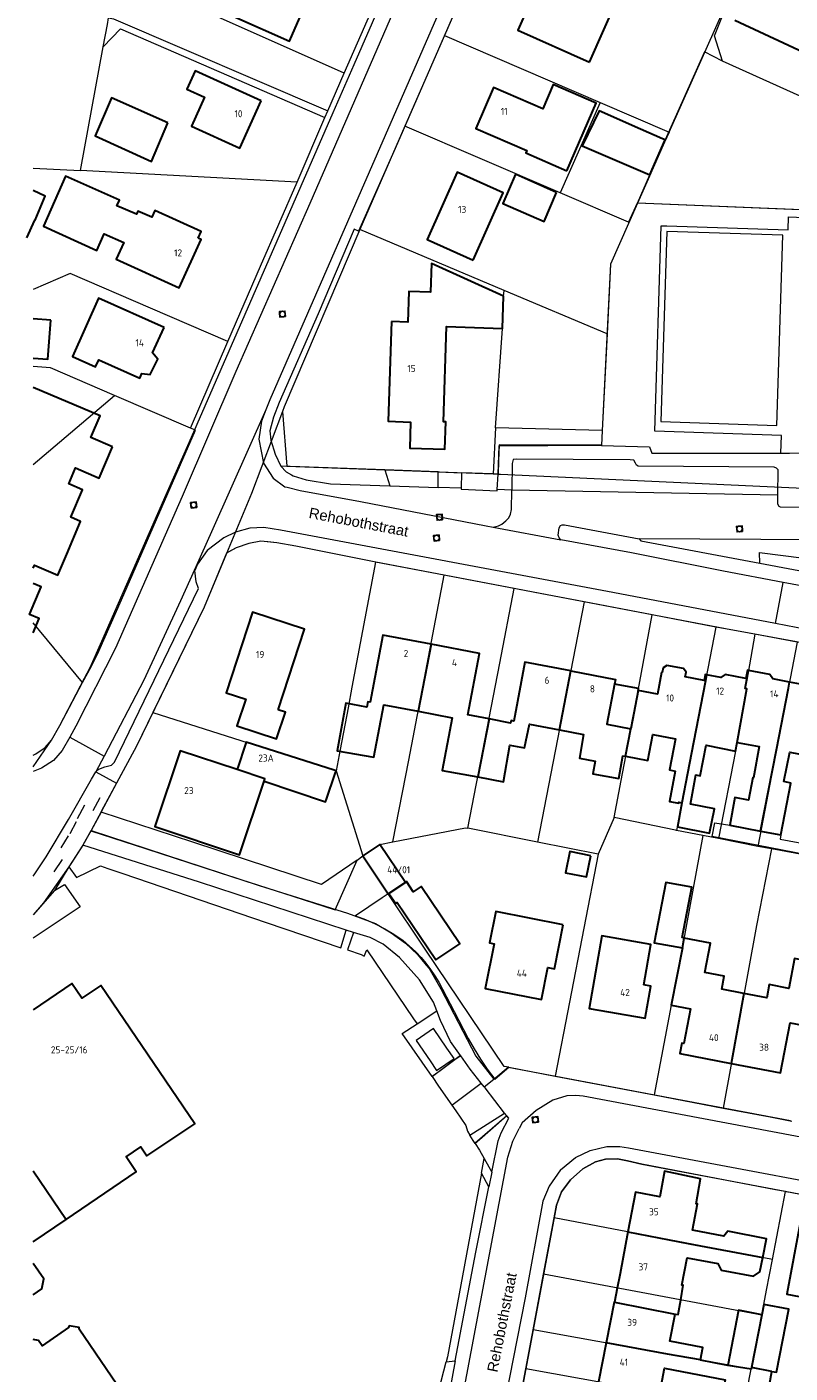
# Model space of a CAD drawing. Header units: metres. Extents: x 174282 to 175177, y 462028 to 462851.
# Tile 607 of 636: x 174284 to 174393, y 462524 to 462715. Entities that reach past the tile are written whole.
import ezdxf

# ---------------------------------------------------------------- set-up
doc = ezdxf.new("R2010")
doc.units = ezdxf.units.M
for name, color, linetype, lineweight in [('B-WE-OG-BEBOUWING-G', 8, 'Continuous', 30), ('B-WE-OG-BEBOUWING_HUISNUMMER-T20', 8, 'Continuous', 20), ('B-WE-OG-BOS-G', 8, 'Continuous', 20), ('B-WE-OG-STRAATNAAM-T30', 8, 'Continuous', 20), ('B-WE-OG-TERREIN_ERF-G', 8, 'Continuous', 20), ('B-WE-OG-TERREIN_GROEN-G', 8, 'Continuous', 20), ('B-WE-OG-TERREINAFSCHEIDING-G', 8, 'IE-TERREINAFSCHEIDING-KUNSTMATIG-DICHT', 20), ('B-WE-OG-WEG_ONVERHARD-G', 8, 'Continuous', 20), ('B-WE-OG-WEG_VERHARD_GESLOTEN -G', 8, 'Continuous', 20), ('B-WE-OG-WEG_VERHARD_OPEN -G', 8, 'Continuous', 20), ('B-WE-RI-VWA_RIOOLPUT_INSPECTIEPUT-S', 8, 'Continuous', 20), ('B-XX-KG-GRENS_PERCEEL-G', 213, 'Continuous', 20)]:
    doc.layers.add(name, color=color, linetype=linetype, lineweight=lineweight)
doc.styles.add('NLCS-ISO-M500-T20', font='NLCS-ISO.ttf', dxfattribs={"height": 1})
doc.styles.add('NLCS-ISO-M500-T30', font='NLCS-ISO.ttf', dxfattribs={"height": 1.5})
doc.linetypes.add('IE-TERREINAFSCHEIDING-KUNSTMATIG-DICHT', pattern='A,8,-1,[82,NLCS.SHX,S=0.75,R=90,X=0,Y=0],-1', length=10)

# ---------------------------------------------------------------- blocks, each defined once
blk = doc.blocks.new('B-SRI-PUT_VWA-SO')
at = {"flags": 128}
blk.add_lwpolyline([(-2, 2), (2, 2), (2, -2), (-2, -2)], close=True, dxfattribs=at)
at = {"lineweight": -3, "flags": 128}
blk.add_lwpolyline([(2, -2), (2, 2), (-2, 2), (-2, -2)], close=True, dxfattribs=at)
at = {"lineweight": -3}
blk.add_circle((0, 0), 2, dxfattribs=at)

msp = doc.modelspace()

# ---------------------------------------------------------------- linework, layer by layer
at = {"layer": 'B-WE-OG-BEBOUWING-G'}
for p, q in [((174341.62, 462627.24), (174339.81, 462617.72)), ((174359.84, 462615.08), (174361.47, 462623.47)), ((174349.85, 462616.63), (174348.24, 462608.41)), ((174369.24, 462611.34), (174369.99, 462615.25)), ((174337.97, 462593.44), (174335.62, 462591.86)), ((174377.3, 462584.13), (174377.57, 462585.53)), ((174386.05, 462577.67), (174384.25, 462567.74)), ((174285.13, 462552.46), (174289.79, 462545.57)), ((174367.66, 462533.82), (174376.29, 462532.15)), ((174388.58, 462532.06), (174387.12, 462524.57)), ((174366.48, 462528.05), (174365.41, 462522.52)), ((174390.02, 462524), (174387.12, 462524.57))]:
    msp.add_line(p, q, dxfattribs=at)
for points in [[(174320.05, 462726.21), (174312.12, 462729.7), (174307.57, 462731.7), (174305.02, 462725.83), (174309.56, 462723.86), (174308.84, 462722.23), (174315.02, 462719.51), (174313.62, 462716.34), (174321.51, 462712.87), (174324.47, 462719.63), (174318.35, 462722.32), (174320.05, 462726.21)], [(174364.12, 462709.9), (174368.37, 462719.51), (174358.18, 462724.02), (174353.93, 462714.41), (174364.12, 462709.9)], [(174384.76, 462715.82), (174399.3, 462709.07), (174401.02, 462712.78), (174408.54, 462709.29), (174408.19, 462700.29), (174416.39, 462699.96), (174416.23, 462696.14), (174424.13, 462695.82), (174423.97, 462692.03), (174439.65, 462691.4)], [(174317.51, 462704.38), (174308.14, 462708.63), (174306.96, 462706.04), (174309.45, 462704.92), (174307.59, 462700.8), (174314.48, 462697.67), (174317.51, 462704.38)], [(174360.9, 462694.45), (174365.07, 462704.06), (174358.98, 462706.71), (174357.48, 462703.25), (174350.49, 462706.28), (174347.98, 462700.48), (174355.21, 462697.34), (174355.06, 462697), (174360.9, 462694.45)], [(174304.26, 462701.26), (174296.27, 462704.83), (174293.91, 462699.41), (174301.94, 462695.76), (174304.26, 462701.26)], [(174374.84, 462698.83), (174374.48, 462698.99), (174371.36, 462700.37), (174365.49, 462702.96), (174363.09, 462698), (174372.69, 462693.86), (174374.84, 462698.83)], [(174308.57, 462684.88), (174309, 462685.83), (174302.4, 462688.82), (174301.96, 462687.85), (174300, 462688.74), (174299.8, 462688.3), (174297.02, 462689.49), (174297.37, 462690.27), (174289.7, 462693.71), (174286.6, 462686.61), (174294.17, 462683.13), (174295.23, 462685.5), (174297.99, 462684.3), (174296.9, 462681.9), (174305.86, 462677.83), (174308.98, 462684.7), (174308.57, 462684.88)], [(174347.62, 462681.78), (174351.87, 462691.33), (174345.31, 462694.25), (174341.06, 462684.71), (174347.62, 462681.78)], [(174359.43, 462691.36), (174353.63, 462693.97), (174351.81, 462689.81), (174357.66, 462687.27), (174359.43, 462691.36)], [(174284.24, 462684.95), (174285.36, 462687.46), (174285.41, 462687.44), (174286.81, 462690.84), (174285.13, 462691.68)], [(174335.99, 462673.05), (174335.52, 462658.89), (174338.71, 462658.79), (174338.59, 462655.1), (174343.58, 462654.93), (174343.7, 462658.81), (174343.38, 462658.82), (174343.83, 462672.33), (174351.76, 462672.07), (174351.92, 462676.64), (174341.69, 462681.31), (174341.55, 462677.22), (174338.48, 462677.32), (174338.33, 462672.98), (174335.99, 462673.05)], [(174303.71, 462672.23), (174294.41, 462676.39), (174290.69, 462668.09), (174293.98, 462666.61), (174294.43, 462667.62), (174300.27, 462665), (174300.56, 462665.66), (174301.74, 462665.55), (174302.85, 462667.69), (174302.08, 462668.6), (174303.71, 462672.23)], [(174287.65, 462673.24), (174285.13, 462673.44)], [(174285.13, 462667.85), (174287.22, 462667.69), (174287.65, 462673.24)], [(174296.38, 462655.28), (174293.32, 462656.58), (174294.62, 462659.65), (174285.13, 462663.7)], [(174285.13, 462638.06), (174285.3, 462638.46), (174288.61, 462637.05), (174289.89, 462640.05), (174291.87, 462644.66), (174290.46, 462645.27), (174292.15, 462649.18), (174290.19, 462650.02), (174291.16, 462652.27), (174294.49, 462650.84), (174296.38, 462655.28)], [(174285.13, 462628.85), (174286, 462630.88), (174284.6, 462631.46), (174286.27, 462635.38), (174285.13, 462635.86)], [(174319.91, 462617.95), (174323.65, 462629.38), (174316.27, 462631.81), (174312.52, 462620.34), (174315.3, 462619.43), (174314.06, 462615.65), (174319.69, 462613.8), (174320.94, 462617.61), (174319.91, 462617.95)], [(174341.62, 462627.24), (174334.76, 462628.54), (174332.96, 462619.01), (174332.63, 462619.07), (174332.5, 462618.29), (174329.51, 462618.86), (174328.29, 462612.11), (174333.49, 462611.21), (174334.93, 462618.64), (174339.81, 462617.72)], [(174349.85, 462616.63), (174346.83, 462617.22), (174348.48, 462625.95), (174341.62, 462627.24)], [(174361.47, 462623.47), (174354.96, 462624.71), (174353.36, 462616.33), (174352.98, 462616.4), (174352.91, 462616.03), (174349.85, 462616.63)], [(174380.74, 462622.9), (174380.54, 462622.94), (174380.38, 462622.1), (174377.69, 462622.61), (174377.82, 462623.26), (174377.45, 462623.79), (174375.11, 462624.24), (174374.58, 462623.88), (174374.45, 462623.23), (174374.35, 462623.25), (174373.77, 462620.16), (174371.02, 462620.68), (174369.99, 462615.25)], [(174386.71, 462623.53), (174386.53, 462623.57), (174386.3, 462622.39), (174383.39, 462622.94), (174382.77, 462622.52), (174380.74, 462622.9)], [(174361.47, 462623.47), (174367.81, 462622.26), (174367.68, 462621.56), (174366.6, 462615.89), (174369.99, 462615.25)], [(174380.74, 462622.9), (174380.58, 462622.06), (174378.89, 462613.27), (174378.05, 462608.91), (174377.25, 462604.74)], [(174385.08, 462613.31), (174386.48, 462620.89), (174386.24, 462620.98), (174386.71, 462623.53)], [(174392.52, 462621.88), (174390.16, 462622.33), (174389.74, 462622.95), (174386.71, 462623.53)], [(174388.42, 462600.72), (174391.3, 462600.17), (174392.69, 462607.51), (174391.73, 462607.74), (174392.54, 462611.91), (174396.49, 462611.16), (174396.2, 462609.64), (174400.22, 462608.87), (174400.28, 462608.86), (174401.89, 462617.3), (174397.86, 462618.07), (174398.37, 462620.77), (174397.97, 462620.84), (174397.55, 462621.47), (174395.22, 462621.91), (174394.6, 462621.49), (174392.52, 462621.88)], [(174388.42, 462600.72), (174390.65, 462612.26), (174392.35, 462621), (174392.52, 462621.88)], [(174371.02, 462620.68), (174371.08, 462620.95), (174367.68, 462621.56)], [(174339.81, 462617.72), (174344.63, 462616.81), (174343.19, 462609.34), (174348.24, 462608.41)], [(174348.24, 462608.41), (174351.9, 462607.73), (174352.79, 462612.91), (174354.91, 462612.53), (174355.58, 462615.9), (174359.84, 462615.08)], [(174359.84, 462615.08), (174363.28, 462614.43), (174362.69, 462611.06), (174364.9, 462610.66), (174364.57, 462608.84), (174368.27, 462608.17), (174368.87, 462611.41), (174369.24, 462611.34)], [(174369.24, 462611.34), (174372.39, 462610.73), (174373.1, 462614.45), (174376.34, 462613.79), (174375.49, 462609.39), (174376.3, 462609.24), (174375.46, 462604.93), (174376.78, 462604.7), (174376.8, 462604.83), (174377.25, 462604.74)], [(174314.08, 462609.44), (174305.99, 462612.13), (174302.41, 462601.37), (174314.44, 462597.36), (174317.91, 462607.78)], [(174317.91, 462607.78), (174326.63, 462604.87), (174326.77, 462605.27), (174328.01, 462608.87), (174328.16, 462609.29), (174327.87, 462609.38), (174315.38, 462613.32), (174314.08, 462609.44)], [(174377.25, 462604.74), (174376.59, 462601.3), (174381.17, 462600.44), (174381.86, 462603.87), (174378.44, 462604.52), (174379.23, 462608.68), (174379.83, 462608.57), (174380.66, 462612.91), (174384.84, 462612.06), (174385.08, 462613.31)], [(174385.08, 462613.31), (174388.19, 462612.72), (174387.39, 462608.29), (174387.33, 462608.3), (174386.71, 462605.1), (174384.76, 462605.5), (174384.06, 462601.54), (174388.42, 462600.72)], [(174317.91, 462607.78), (174318.03, 462608.12), (174314.08, 462609.44)], [(174337.97, 462593.44), (174334.37, 462598.82), (174331.93, 462597.18), (174335.53, 462591.8), (174335.62, 462591.86)], [(174364.33, 462597.2), (174361.31, 462597.8), (174360.71, 462594.79), (174363.7, 462594.24), (174364.33, 462597.2)], [(174335.62, 462591.86), (174336.61, 462590.45), (174336.82, 462590.58), (174342.24, 462582.52), (174342.3, 462582.43), (174345.69, 462584.71), (174340.2, 462592.86), (174339.07, 462592.1), (174338.12, 462593.54), (174337.97, 462593.44)], [(174377.57, 462585.53), (174377.29, 462585.59), (174378.64, 462592.77), (174374.96, 462593.44), (174373.29, 462584.83), (174377.3, 462584.13)], [(174360.38, 462587.39), (174350.81, 462589.28), (174349.93, 462584.84), (174350.58, 462584.72), (174349.32, 462578.37), (174357.28, 462576.8), (174358.18, 462581.33), (174359.15, 462581.14), (174360.38, 462587.39)], [(174371.85, 462578.87), (174372.85, 462584.61), (174365.86, 462585.83), (174364.06, 462575.54), (174372.03, 462574.15), (174372.82, 462578.7), (174371.85, 462578.87)], [(174386.05, 462577.67), (174382.89, 462578.28), (174383.24, 462580.1), (174380.48, 462580.63), (174381.29, 462584.81), (174377.57, 462585.53)], [(174377.3, 462584.13), (174375.73, 462575.99), (174378.46, 462575.46), (174377.52, 462570.56), (174377.24, 462570.61), (174376.96, 462569.14), (174384.25, 462567.74)], [(174384.25, 462567.74), (174391.23, 462566.4), (174392.59, 462573.49), (174395.36, 462572.96), (174397.07, 462581.88), (174393.22, 462582.62), (174392.4, 462578.39), (174389.64, 462578.92), (174389.28, 462577.05), (174386.05, 462577.67)], [(174289.79, 462545.57), (174299.76, 462552.36), (174298.33, 462554.46), (174300.41, 462555.87), (174301.27, 462554.6), (174308.1, 462559.16), (174294.72, 462578.8), (174292.06, 462576.99), (174290.64, 462579.1), (174285.13, 462575.34)], [(174388.71, 462540.18), (174389.24, 462542.83), (174383.74, 462543.9), (174383.17, 462543.21), (174378.72, 462544.04), (174379.43, 462547.79), (174379.28, 462547.82), (174379.87, 462551.36), (174374.79, 462552.43), (174374.11, 462548.8), (174370.66, 462549.46), (174369.58, 462543.81)], [(174285.13, 462542.4), (174289.79, 462545.57)], [(174369.58, 462543.81), (174368.46, 462537.9), (174368.05, 462535.84), (174367.66, 462533.82)], [(174369.58, 462543.81), (174378.36, 462542.14), (174388.71, 462540.18)], [(174400.37, 462543.91), (174394.05, 462545.11), (174392.13, 462534.98), (174398.4, 462533.79)], [(174376.29, 462532.15), (174376.69, 462532.07), (174377.07, 462534.15), (174377.44, 462536.23), (174377.24, 462536.26), (174377.98, 462540.13), (174382.34, 462539.33), (174382.81, 462538.4), (174387.39, 462537.53), (174388.31, 462538.14), (174388.71, 462540.18)], [(174285.13, 462534.9), (174286.37, 462535.74), (174286.64, 462537.14), (174285.13, 462539.35)], [(174367.66, 462533.82), (174367.6, 462533.84), (174366.48, 462528.05)], [(174379.86, 462525.63), (174380.21, 462527.41), (174375.54, 462528.31), (174376.29, 462532.15)], [(174388.58, 462532.06), (174385.26, 462532.71), (174383.74, 462524.86)], [(174390.02, 462524), (174390.65, 462523.88), (174392.4, 462532.83), (174388.87, 462533.52), (174388.58, 462532.06)], [(174299.34, 462518.73), (174291.66, 462530.01), (174291.64, 462530.23), (174290.24, 462530.49), (174290.13, 462530.23), (174286.4, 462527.64), (174285.88, 462528.41), (174285.13, 462528.55)], [(174379.86, 462525.63), (174375.17, 462526.47), (174366.48, 462528.05)], [(174374.09, 462520.96), (174374.78, 462524.47), (174383.4, 462522.81), (174382.99, 462520.7), (174386.19, 462520.1), (174385.91, 462518.49), (174386.29, 462518.41), (174387.33, 462518.19), (174387.3, 462518), (174388.89, 462517.66), (174390.02, 462524)], [(174383.74, 462524.86), (174379.86, 462525.6), (174379.86, 462525.63)], [(174387.12, 462524.57), (174387.07, 462524.32), (174383.74, 462524.86)]]:
    msp.add_lwpolyline(points, dxfattribs=at)
at = {"layer": 'B-WE-OG-BOS-G'}
msp.add_lwpolyline([(174398.1, 462688.76), (174396.3, 462688.84), (174393.07, 462688.97), (174370.93, 462689.87), (174367.1, 462681.21), (174365.94, 462657.57), (174365.81, 462655.47), (174372.66, 462655.26), (174372.99, 462654.36), (174391.28, 462654.39), (174391.38, 462656.9), (174373.4, 462657.5), (174374.31, 462686.65), (174375.11, 462686.63), (174392.31, 462686.09), (174392.35, 462687.9), (174398.06, 462687.69), (174398.1, 462688.76)], dxfattribs=at)
at = {"layer": 'B-WE-OG-TERREIN_ERF-G'}
for points in [[(174285.13, 462611.49), (174285.5, 462611.67), (174286.84, 462612.56), (174287.73, 462613.63), (174288.93, 462615.7), (174292.43, 462622.44), (174293.2, 462623.93), (174294.86, 462627.69), (174304.01, 462648.48), (174307.27, 462655.89), (174327.74, 462702.75), (174330.71, 462709.57), (174342.27, 462736.03)], [(174391.3, 462600.17), (174391.18, 462599.55), (174398.6, 462598.21), (174400.28, 462608.86)]]:
    msp.add_lwpolyline(points, dxfattribs=at)
at = {"layer": 'B-WE-OG-TERREIN_GROEN-G'}
msp.add_line((174335.05, 462651.99), (174335.78, 462649.73), dxfattribs=at)
for points in [[(174335.05, 462651.99), (174320.29, 462652.54), (174321.06, 462651.7), (174321.8, 462651.31), (174322.06, 462651.17), (174323.87, 462650.59), (174327.33, 462650), (174335.78, 462649.73)], [(174335.78, 462649.73), (174342.61, 462649.51), (174342.65, 462651.71), (174335.05, 462651.99)], [(174345.89, 462649.39), (174345.89, 462649.24), (174351.03, 462649.04), (174351.03, 462649.19), (174351.13, 462651.39), (174350.45, 462651.42), (174345.93, 462651.59), (174345.89, 462649.39)], [(174397.59, 462639.06), (174397.62, 462640.93), (174397.63, 462641.66), (174397.49, 462641.91), (174397.05, 462642.06), (174371.17, 462642.2), (174371.41, 462641.93), (174388.29, 462638.76)], [(174388.29, 462638.76), (174388.25, 462640.28), (174397.59, 462639.06)], [(174388.29, 462638.76), (174397.1, 462637.1), (174397.65, 462637.24), (174397.56, 462637.51), (174397.59, 462639.06)], [(174292.2, 462598.73), (174290.21, 462595.64), (174291.26, 462594.15), (174294.7, 462595.8), (174295.71, 462595.41), (174297.86, 462594.68), (174318.21, 462587.74), (174328.8, 462584.13), (174329.56, 462586.65), (174308.73, 462593.48), (174292.2, 462598.73)], [(174342.43, 462575.19), (174341.96, 462576.43), (174339.99, 462579.59), (174337.13, 462582.78), (174334.8, 462584.66), (174332.96, 462585.59), (174330.6, 462586.33), (174329.78, 462583.88), (174331.68, 462583.18), (174332.13, 462582.98), (174332.49, 462583.84), (174339.14, 462574.08), (174339.63, 462573.36), (174342.43, 462575.19)], [(174345.84, 462568.82), (174345.02, 462568.22), (174342.74, 462566.56), (174342.59, 462566.46), (174341.77, 462565.86), (174342.69, 462564.52), (174344.56, 462561.8), (174348.76, 462564.92), (174347.19, 462566.93), (174346.85, 462567.41), (174345.84, 462568.82)], [(174352.66, 462559.94), (174352.4, 462560.28), (174352.39, 462560.28), (174348.48, 462556.9), (174347.89, 462556.38), (174348.5, 462555.4), (174349.16, 462554.23), (174350.26, 462552.28), (174351.16, 462556.76), (174351.56, 462557.88), (174352.66, 462559.94)], [(174345.06, 462525.51), (174347.98, 462540.93), (174349.84, 462550.19), (174348.77, 462552.14), (174343.94, 462526.09), (174343.75, 462525.37), (174345.06, 462525.51)]]:
    msp.add_lwpolyline(points, dxfattribs=at)
at = {"layer": 'B-WE-OG-TERREINAFSCHEIDING-G', "ltscale": 0.5}
for p, q in [((174293.63, 462603.66), (174294.63, 462605.5)), ((174292.43, 462604.4), (174291.38, 462602.46)), ((174291.23, 462602.01), (174290.33, 462600.31)), ((174290.11, 462600.06), (174289.06, 462598.36)), ((174289.23, 462596.67), (174288.04, 462594.92)), ((174345.82, 462568.85), (174341.84, 462565.88)), ((174352.4, 462560.28), (174347.87, 462556.41))]:
    msp.add_line(p, q, dxfattribs=at)
at = {"layer": 'B-WE-OG-WEG_ONVERHARD-G'}
msp.add_line((174370.93, 462689.87), (174372.69, 462693.86), dxfattribs=at)
msp.add_lwpolyline([(174398.1, 462688.76), (174398.23, 462693.01), (174401.94, 462692.94), (174402.2, 462701.34), (174382.98, 462710), (174380.46, 462711.34), (174374.84, 462698.83)], dxfattribs=at)
at = {"layer": 'B-WE-OG-WEG_VERHARD_GESLOTEN -G', "flags": 128}
for points in [[(174375.63, 462792.62), (174375.02, 462791.09), (174370.14, 462779.79), (174318.73, 462661.94), (174318.17, 462660.51)], [(174390.73, 462658.31), (174391.55, 462685.32), (174375.09, 462685.83), (174374.25, 462658.86), (174382.5, 462658.59), (174390.73, 462658.31)], [(174318.17, 462660.51), (174310.66, 462643.61), (174308.04, 462637.81)], [(174308.04, 462637.81), (174306.06, 462633.4), (174300.84, 462622.13), (174295.2, 462611.35)]]:
    msp.add_lwpolyline(points, dxfattribs=at)
at = {"layer": 'B-WE-OG-WEG_VERHARD_OPEN -G'}
for p, q in [((174342.65, 462651.71), (174345.93, 462651.59)), ((174345.89, 462649.39), (174342.61, 462649.51)), ((174353.08, 462649.11), (174351.03, 462649.19)), ((174390.87, 462648.4), (174353.08, 462649.11)), ((174350.42, 462643.86), (174360.06, 462642.08)), ((174308.06, 462637.69), (174308.04, 462637.81)), ((174390.51, 462630.19), (174391.6, 462636.03)), ((174290.32, 462614.04), (174295.2, 462611.35)), ((174295.2, 462611.35), (174294.03, 462609.11)), ((174294.03, 462609.11), (174296.97, 462607.51)), ((174296.97, 462607.51), (174293.34, 462600.78)), ((174293.34, 462600.78), (174292.2, 462598.73)), ((174290.21, 462595.64), (174288.14, 462592.29)), ((174330.6, 462586.33), (174329.56, 462586.65)), ((174349.17, 462564.41), (174350.53, 462565.51)), ((174352.39, 462560.28), (174352.07, 462560.69)), ((174348.77, 462552.14), (174349.16, 462554.23)), ((174350.26, 462552.28), (174349.84, 462550.19)), ((174342.72, 462521.34), (174343.75, 462525.37)), ((174345.06, 462525.51), (174344.08, 462520.36))]:
    msp.add_line(p, q, dxfattribs=at)
for points in [[(174370.13, 462795.06), (174369.5, 462793.54), (174368.49, 462791.11), (174324.4, 462689.81), (174313.89, 462665.96), (174306.26, 462648.24), (174296.8, 462626.67), (174291.2, 462615.59), (174290.32, 462614.04)], [(174352.18, 462733.37), (174346.56, 462720.69), (174336.51, 462697.61), (174331.31, 462685.87), (174330.71, 462686.19), (174325.57, 462674.13), (174320.06, 462661.54), (174319.23, 462659.47), (174318.71, 462657.53), (174318.87, 462656.21), (174319.5, 462654.21), (174320.29, 462652.54)], [(174382.98, 462710), (174381.86, 462713.61), (174383.92, 462718.74)], [(174318.17, 462660.51), (174317.56, 462658.91), (174317.19, 462656.36), (174317.84, 462652.97), (174319.2, 462650.84), (174320.86, 462649.61), (174321.18, 462649.54)], [(174351.13, 462651.39), (174351.3, 462655.4), (174365.11, 462655.49), (174365.81, 462655.47)], [(174391.28, 462654.39), (174392.53, 462654.39), (174395.96, 462654.43)], [(174390.87, 462648.4), (174390.89, 462652), (174390.67, 462652.24), (174390.36, 462652.36), (174371.04, 462652.51), (174370.77, 462652.66), (174370.67, 462652.96), (174370.41, 462653.36), (174369.87, 462653.44), (174353.69, 462653.53), (174353.26, 462653.46), (174353.14, 462652.91), (174353.08, 462649.11)], [(174321.18, 462649.54), (174323.03, 462649.09), (174331.61, 462647.49), (174349.44, 462644.04), (174350.42, 462643.86)], [(174350.42, 462643.86), (174351.2, 462644.07), (174351.67, 462644.27), (174352.24, 462644.76), (174352.66, 462645.21), (174352.89, 462645.71), (174353.04, 462646.37), (174353.08, 462649.11)], [(174395.84, 462646.67), (174391.26, 462646.71), (174391.03, 462646.8), (174390.86, 462647.14), (174390.87, 462648.4)], [(174319.08, 462643.62), (174317.86, 462643.81), (174315.9, 462643.73), (174313.87, 462643.17), (174312.2, 462642.37), (174309.84, 462640.54), (174308.44, 462638.59), (174308.06, 462637.69)], [(174390.51, 462630.19), (174367.44, 462634.57), (174320.23, 462643.44), (174319.08, 462643.62)], [(174360.06, 462642.08), (174359.79, 462642.36), (174359.69, 462642.71), (174359.83, 462643.79), (174359.99, 462644.09), (174360.26, 462644.21), (174360.57, 462644.21), (174371.17, 462642.2)], [(174318.43, 462641.77), (174317.43, 462641.87), (174315.73, 462641.56), (174313.96, 462640.93), (174312.59, 462640.19), (174309.43, 462632.5), (174299.81, 462612.79), (174296.97, 462607.51)], [(174403.58, 462625.72), (174383.43, 462629.41), (174333.54, 462638.93), (174322.4, 462641.16), (174319.74, 462641.64), (174318.43, 462641.77)], [(174391.6, 462636.03), (174383.16, 462637.61), (174370.07, 462640.24), (174360.06, 462642.08)], [(174294.03, 462609.11), (174294.46, 462609.51), (174295.29, 462609.86), (174296.27, 462610.06), (174296.67, 462610.5), (174308.6, 462635.14), (174308.29, 462636.11), (174308.06, 462637.69)], [(174395.99, 462635.21), (174391.6, 462636.03)], [(174394.94, 462629.35), (174417.33, 462625.1), (174421.54, 462624.36), (174423.53, 462623.66), (174425.8, 462622.26), (174427.66, 462620.23), (174428.79, 462617.8), (174429.29, 462615.17), (174429.26, 462612.8), (174419.94, 462564.17), (174419.26, 462561.06), (174417.77, 462558.63), (174415.97, 462556.81), (174414.17, 462555.59), (174411.74, 462554.74), (174409.87, 462554.54), (174407.2, 462554.8), (174363.21, 462563.08), (174362.19, 462563.2), (174360.89, 462563.14), (174358.89, 462562.51), (174356.54, 462561.03), (174354.54, 462559.29), (174354.14, 462558.5)], [(174394.94, 462629.35), (174390.51, 462630.19)], [(174290.32, 462614.04), (174289.24, 462612.14), (174288.01, 462610.76), (174286.29, 462609.66), (174285.13, 462609.16)], [(174285.13, 462594.33), (174285.25, 462594.51), (174286.96, 462597.08), (174290.14, 462602.38), (174293.39, 462608.09), (174294.03, 462609.11)], [(174293.34, 462600.78), (174317.2, 462593), (174329.76, 462589.04), (174333.73, 462587.59), (174335.94, 462586.28), (174337.98, 462584.79), (174339.69, 462583.18), (174340.95, 462581.68), (174341.34, 462581.21), (174341.49, 462580.96), (174343.03, 462578.3), (174348, 462568.74), (174350.53, 462565.51)], [(174400.3, 462598.96), (174399.8, 462596.4), (174381.53, 462599.93), (174381.93, 462601.9), (174384.06, 462601.54)], [(174288.14, 462592.29), (174289.58, 462593.11), (174291.79, 462589.94), (174285.13, 462585.52)], [(174288.14, 462592.29), (174285.13, 462588.84)], [(174345.84, 462568.82), (174345.82, 462568.85), (174344.4, 462570.84), (174342.96, 462573.81), (174342.43, 462575.19)], [(174341.77, 462565.86), (174337.54, 462572), (174339.63, 462573.36)], [(174342.41, 462566.73), (174344.89, 462568.42), (174343.87, 462569.9), (174341.96, 462572.69), (174339.49, 462571), (174341.48, 462568.08), (174342.41, 462566.73)], [(174350.53, 462565.51), (174352.59, 462567.19), (174392.68, 462559.62)], [(174344.56, 462561.8), (174345.12, 462560.99), (174346.55, 462558.91), (174346.78, 462558.13), (174347.14, 462557.56), (174352.07, 462560.69), (174349.29, 462564.25), (174349.17, 462564.41), (174348.76, 462564.92)], [(174329.65, 462506.06), (174341.6, 462514.18), (174343.51, 462515.59), (174344.8, 462517.1), (174345.6, 462518.59), (174346.09, 462520.24), (174352.54, 462554.44), (174353.24, 462556.69), (174354.14, 462558.5)], [(174347.89, 462556.38), (174347.88, 462556.38), (174347.62, 462556.79), (174347.38, 462557.17), (174347.14, 462557.56)], [(174360.01, 462552.63), (174362.14, 462554.39), (174364.21, 462555.37), (174366.57, 462555.94), (174368.44, 462555.94), (174369.67, 462555.77), (174412.01, 462547.79)], [(174411.45, 462545.7), (174410.26, 462546.03), (174391.88, 462549.54), (174390.52, 462549.8), (174371.53, 462553.43), (174369.53, 462553.91), (174368.11, 462554.19), (174366.37, 462554.13), (174364.99, 462553.74), (174363.19, 462552.79), (174361.43, 462551.21)], [(174360.01, 462552.63), (174358.39, 462550.3), (174357.51, 462548.16), (174354.97, 462534.43), (174351.64, 462517.39), (174351.1, 462515.54), (174350.43, 462514.36), (174349.16, 462512.6), (174346.87, 462510.49), (174345.29, 462509.11)], [(174361.43, 462551.21), (174360.16, 462549.5), (174359.41, 462547.59), (174355.99, 462529.14), (174353.99, 462518.61), (174352.93, 462514.76), (174352.82, 462514.57)]]:
    msp.add_lwpolyline(points, dxfattribs=at)
at = {"layer": 'B-XX-KG-GRENS_PERCEEL-G', "flags": 128}
for points in [[(174352.18, 462733.37), (174346.56, 462720.69), (174343.51, 462713.68)], [(174375.42, 462699.95), (174383.8, 462718.79), (174352.18, 462733.37)], [(174444.85, 462726.48), (174444.45, 462710.73), (174444.29, 462706.86), (174444.03, 462699.38), (174442.47, 462699.38), (174442.26, 462693.25), (174439.75, 462693.28), (174439.65, 462691.4), (174439.19, 462679.9), (174435.18, 462680.07), (174430.46, 462680.21), (174429.62, 462653.73), (174395.36, 462654.88), (174396.3, 462688.84), (174370.94, 462689.87)], [(174329.3, 462708.32), (174303.21, 462719.97)], [(174295.07, 462712.05), (174295.66, 462715.24), (174295.83, 462716.17), (174296.53, 462716.01), (174326.96, 462702.96)], [(174329.3, 462708.32), (174333.06, 462716.94)], [(174295.07, 462712.05), (174297.53, 462714.6), (174308.98, 462709.62), (174326.55, 462702.01)], [(174343.51, 462713.68), (174337.91, 462700.81)], [(174343.51, 462713.68), (174365.65, 462704.16)], [(174291.83, 462694.49), (174295.07, 462712.05)], [(174326.96, 462702.96), (174329.3, 462708.32)], [(174365.65, 462704.16), (174359.96, 462691.33)], [(174365.65, 462704.16), (174375.42, 462699.95)], [(174322.59, 462692.86), (174326.54, 462702), (174326.55, 462702.01)], [(174326.55, 462702.01), (174326.96, 462702.96)], [(174337.91, 462700.81), (174331.51, 462686.11)], [(174359.96, 462691.33), (174337.91, 462700.81)], [(174375.42, 462699.95), (174374.79, 462698.53), (174372.63, 462693.71), (174370.94, 462689.87)], [(174285.13, 462694.85), (174291.83, 462694.49)], [(174322.59, 462692.86), (174291.83, 462694.49)], [(174312.77, 462670.21), (174317.39, 462680.92), (174322.59, 462692.86)], [(174370.94, 462689.87), (174370.88, 462689.88), (174369.67, 462687.16), (174359.96, 462691.33)], [(174370.94, 462689.87), (174367.1, 462681.21), (174366.62, 462671.33)], [(174331.51, 462686.11), (174320.76, 462660.94), (174320.51, 462660.29)], [(174352.01, 462677.48), (174331.51, 462686.11)], [(174312.77, 462670.21), (174301.78, 462674.95), (174290.4, 462679.87), (174285.13, 462677.6)], [(174350.79, 462657.96), (174351.76, 462672.07), (174351.92, 462676.64), (174352.01, 462677.48)], [(174366.62, 462671.33), (174352.01, 462677.48)], [(174307.47, 462657.93), (174312.77, 462670.21)], [(174366.62, 462671.33), (174365.94, 462657.57)], [(174296.69, 462662.57), (174287.6, 462666.49), (174285.13, 462666.65)], [(174285.13, 462652.74), (174296.69, 462662.57)], [(174307.47, 462657.93), (174296.69, 462662.57)], [(174320.51, 462660.29), (174316.15, 462648.63), (174312.56, 462640.12)], [(174320.51, 462660.29), (174321.15, 462652.51), (174350.45, 462651.42)], [(174292.13, 462621.83), (174293.41, 462624.14), (174294.45, 462626.26), (174297.67, 462633.54), (174304.26, 462648.64), (174308.17, 462657.63), (174307.47, 462657.93)], [(174350.79, 462657.96), (174350.45, 462651.42)], [(174365.94, 462657.57), (174350.79, 462657.96)], [(174365.94, 462657.57), (174365.84, 462655.49), (174363.1, 462655.5), (174351.29, 462655.55), (174351.22, 462653.28), (174351.16, 462651.39)], [(174350.45, 462651.42), (174351.16, 462651.39)], [(174351.16, 462651.39), (174351.48, 462651.37)], [(174351.48, 462651.37), (174397.55, 462649.25), (174437.92, 462647.71), (174461.36, 462646.73)], [(174333.74, 462638.89), (174333.54, 462638.93), (174322.4, 462641.16), (174319.74, 462641.64), (174317.43, 462641.87), (174315.73, 462641.56), (174313.96, 462640.93), (174312.83, 462640.33), (174312.56, 462640.12)], [(174312.56, 462640.12), (174309.43, 462632.5), (174302.13, 462617.54)], [(174333.74, 462638.89), (174330.36, 462621.15), (174329.83, 462618.23), (174328.71, 462612.3), (174328.16, 462609.29)], [(174343.48, 462637.04), (174333.74, 462638.89)], [(174336.18, 462599.17), (174338.49, 462610.79), (174343.48, 462637.04)], [(174353.4, 462635.15), (174343.48, 462637.04)], [(174346.82, 462601.12), (174351.37, 462624.54), (174353.4, 462635.15)], [(174363.37, 462633.25), (174356.36, 462634.59), (174353.4, 462635.15)], [(174363.37, 462633.25), (174356.74, 462599.15)], [(174373.02, 462631.4), (174363.37, 462633.25)], [(174367.63, 462602.64), (174368.6, 462607.88), (174369.26, 462611.33), (174369.96, 462615.09), (174371.02, 462620.68), (174373.02, 462631.4)], [(174382.04, 462629.68), (174373.02, 462631.4)], [(174292.13, 462621.83), (174285.13, 462630.27)], [(174382.04, 462629.68), (174376.49, 462600.8)], [(174387.59, 462628.65), (174383.43, 462629.41), (174382.04, 462629.68)], [(174387.59, 462628.65), (174386.46, 462622.13), (174386.24, 462620.98), (174386.48, 462620.89), (174385.08, 462613.31), (174384.84, 462612.06), (174382.44, 462599.64)], [(174393.61, 462627.54), (174387.59, 462628.65)], [(174393.61, 462627.54), (174388, 462598.54)], [(174287.73, 462613.63), (174288.93, 462615.7), (174292.13, 462621.83)], [(174302.13, 462617.54), (174299.81, 462612.79), (174294.8, 462603.49), (174294.76, 462603.42)], [(174302.13, 462617.54), (174328.16, 462609.29)], [(174285.13, 462609.82), (174287.73, 462613.63)], [(174285.13, 462611.49), (174285.5, 462611.67), (174286.84, 462612.56), (174287.73, 462613.63)], [(174328.16, 462609.29), (174331.93, 462597.18)], [(174294.76, 462603.42), (174293.34, 462600.78), (174293.32, 462600.73)], [(174331.11, 462596.61), (174326.06, 462593.12), (174307.8, 462599.15), (174294.76, 462603.42)], [(174367.63, 462602.64), (174365.33, 462597.44)], [(174376.49, 462600.8), (174376.34, 462600.83), (174367.63, 462602.64)], [(174293.32, 462600.73), (174292.2, 462598.73), (174290.56, 462596.19)], [(174293.32, 462600.73), (174301.07, 462598.23), (174313.43, 462594.22), (174322.02, 462591.47), (174328.02, 462589.54), (174331.11, 462596.61)], [(174336.18, 462599.17), (174346.53, 462601.18), (174346.82, 462601.12)], [(174356.74, 462599.15), (174346.82, 462601.12)], [(174380.2, 462600.09), (174376.49, 462600.8)], [(174331.93, 462597.18), (174334.37, 462598.82)], [(174334.37, 462598.82), (174336.18, 462599.17)], [(174334.37, 462598.82), (174337.97, 462593.44), (174335.53, 462591.8)], [(174365.33, 462597.44), (174356.74, 462599.15)], [(174380.2, 462600.09), (174377.39, 462584.6), (174375.73, 462575.99), (174373.31, 462563.26)], [(174382.44, 462599.64), (174380.2, 462600.09)], [(174388, 462598.54), (174382.44, 462599.64)], [(174331.11, 462596.61), (174331.93, 462597.18)], [(174331.93, 462597.18), (174335.53, 462591.8)], [(174365.33, 462597.44), (174359.24, 462565.93)], [(174389.95, 462598.18), (174387.81, 462587.33), (174383.1, 462561.4)], [(174389.95, 462598.18), (174388, 462598.54)], [(174399.89, 462596.34), (174389.95, 462598.18)], [(174290.56, 462596.19), (174290.21, 462595.64), (174286.61, 462590.54), (174285.13, 462588.85)], [(174335.53, 462591.8), (174334.7, 462591.24), (174330.88, 462588.67), (174332.33, 462588.18), (174333.7, 462587.54), (174335.05, 462586.83), (174336.36, 462586.07), (174337.63, 462585.25), (174339.46, 462583.57), (174340.2, 462582.78), (174340.9, 462581.95), (174341.56, 462581.08), (174342.17, 462580.18), (174342.72, 462579.25), (174343.23, 462578.29), (174344.9, 462575.09), (174346.91, 462571.26), (174347.76, 462569.78), (174348.65, 462568.33), (174349.59, 462566.91), (174350.67, 462565.51), (174352.65, 462567.18)], [(174352.02, 462567.3), (174340.79, 462583.96), (174335.53, 462591.8)], [(174352.65, 462567.18), (174352.02, 462567.3)], [(174352.65, 462567.18), (174359.24, 462565.93)], [(174359.24, 462565.93), (174373.31, 462563.26)], [(174373.31, 462563.26), (174383.1, 462561.4)], [(174383.1, 462561.4), (174389.76, 462560.14), (174392.87, 462559.55)], [(174359.08, 462545.8), (174359.41, 462547.59), (174360.16, 462549.5), (174361.43, 462551.21), (174363.19, 462552.79), (174364.99, 462553.74), (174366.37, 462554.13), (174368.11, 462554.19), (174369.53, 462553.91), (174371.53, 462553.43), (174391.89, 462549.58), (174391.94, 462549.57)], [(174390.1, 462539.91), (174391.94, 462549.57)], [(174391.94, 462549.57), (174392.59, 462549.44), (174401.12, 462547.79)], [(174357.6, 462537.8), (174359.08, 462545.8)], [(174390.1, 462539.91), (174359.08, 462545.8)], [(174388.57, 462531.99), (174389.26, 462535.55), (174390.1, 462539.91)], [(174356.13, 462529.92), (174357.6, 462537.8)], [(174388.57, 462531.99), (174357.6, 462537.8)], [(174387.07, 462524.32), (174387.12, 462524.57), (174388.57, 462531.99)], [(174355.09, 462524.39), (174355.99, 462529.14), (174356.13, 462529.92)], [(174387.07, 462524.32), (174356.13, 462529.92)], [(174353.32, 462516.21), (174353.99, 462518.61), (174355.09, 462524.39)], [(174386, 462518.81), (174355.09, 462524.39)], [(174386, 462518.81), (174387.07, 462524.32)]]:
    msp.add_lwpolyline(points, dxfattribs=at)

# ---------------------------------------------------------------- block references
at = {"layer": 'B-WE-RI-VWA_RIOOLPUT_INSPECTIEPUT-S', "rotation": 5.739328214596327}
for p, xscale, yscale, zscale in [((174320.52, 462674.11), 0.1999999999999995, 0.1999999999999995, 0.1999999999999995), ((174307.92, 462647), 0.1999999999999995, 0.1999999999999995, 0.1999999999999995), ((174342.83, 462645.28), 0.1999999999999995, 0.1999999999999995, 0.1999999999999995), ((174342.4, 462642.32), 0.1999999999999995, 0.1999999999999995, 0.1999999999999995), ((174385.42, 462643.62), 0.1999999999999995, 0.1999999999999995, 0.1999999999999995), ((174356.43, 462559.75), 0.1999999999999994, 0.1999999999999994, 0.1999999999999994)]:
    msp.add_blockref('B-SRI-PUT_VWA-SO', p, dxfattribs=dict(at, xscale=xscale, yscale=yscale, zscale=zscale))

# ---------------------------------------------------------------- texts
at = {"layer": 'B-WE-OG-BEBOUWING_HUISNUMMER-T20', "style": 'NLCS-ISO-M500-T20'}
for s, p in [('10', (174313.72, 462702.06)), ('11', (174351.53, 462702.39)), ('13', (174345.47, 462688.47)), ('12', (174305.14, 462682.3)), ('14', (174299.66, 462669.54)), ('15', (174338.26, 462665.89)), ('19', (174316.77, 462625.29)), ('2', (174337.73, 462625.43)), ('4', (174344.58, 462624.14)), ('6', (174357.75, 462621.63)), ('8', (174364.17, 462620.41)), ('10', (174374.99, 462619.11)), ('12', (174382.1, 462620.1)), ('14', (174389.76, 462619.69)), ('23A', (174317.1, 462610.59)), ('23', (174306.57, 462605.96)), ('44/01', (174335.4, 462594.73)), ('44', (174353.79, 462580.04)), ('42', (174368.48, 462577.31)), ('25-25/16', (174287.65, 462569.16)), ('40', (174381.08, 462570.89)), ('38', (174388.21, 462569.52)), ('35', (174372.58, 462546.17)), ('37', (174371.08, 462538.34)), ('39', (174369.49, 462530.47)), ('41', (174368.4, 462524.81))]:
    msp.add_text(s, height=1, dxfattribs=at).set_placement(p)
at = {"layer": 'B-WE-OG-STRAATNAAM-T30', "char_height": 1.5, "width": 21, "attachment_point": 7, "style": 'NLCS-ISO-M500-T30'}
for insert, rotation in [((174324.17, 462645.17), 349.2), ((174351.06, 462523.79), 78.9)]:
    msp.add_mtext('{\\fArial|b0|i0;Rehobothstraat}', dxfattribs=dict(at, insert=insert, rotation=rotation))

doc.saveas('drawing.dxf')
